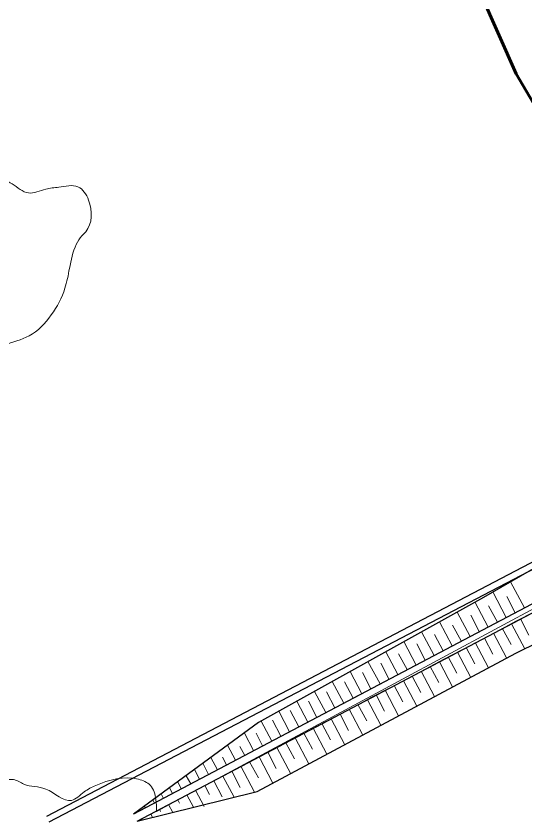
# Model space of a CAD drawing. Extents: x 553962 to 842807, y 8883888 to 9032388.
# Drawn here: x 798711 to 798867.4, y 9019946 to 9020193.7 of the extents above; entities that cross this region are included whole.
import ezdxf

# ---------------------------------------------------------------- set-up
doc = ezdxf.new("R2010")
doc.units = 0
doc.header["$LTSCALE"] = 200
doc.linetypes.add('LONG_DASH_SHORT_DASH', pattern=[9.9, 6, -1.2, 1.5, -1.2])
doc.layers.add('1', color=7, linetype='Continuous', lineweight=13)

msp = doc.modelspace()

# ---------------------------------------------------------------- linework, layer by layer
at = {"layer": '1', "lineweight": 25}
for p, q in [((799146.4, 9020170.4), (798720.3, 9019947.7)), ((799146.4, 9020170.4), (798720.3, 9019947.7)), ((798721.2, 9019946), (799147.3, 9020168.7)), ((798721.2, 9019946), (799147.3, 9020168.7)), ((799160, 9020166.1), (798747.1, 9019948.4)), ((799160, 9020166.1), (798747.1, 9019948.4)), ((798748.2, 9019946.2), (799161.1, 9020164)), ((798748.2, 9019946.2), (799161.1, 9020164))]:
    msp.add_line(p, q, dxfattribs=at)
at = {"layer": '1'}
for p, q in [((799159.9, 9020167.5), (798754.2, 9019949.2)), ((799159.9, 9020167.5), (798754.2, 9019949.2)), ((798867.3, 9020011.8), (798863, 9020019.8)), ((798867.3, 9020011.8), (798863, 9020019.8)), ((798861.7, 9020008.8), (798857.6, 9020016.7)), ((798861.7, 9020008.8), (798857.6, 9020016.7)), ((798864.5, 9020010.3), (798861.9, 9020015.3)), ((798864.5, 9020010.3), (798861.9, 9020015.3)), ((798856.2, 9020005.9), (798852.1, 9020013.6)), ((798856.2, 9020005.9), (798852.1, 9020013.6)), ((798859, 9020007.4), (798856.3, 9020012.4)), ((798859, 9020007.4), (798856.3, 9020012.4)), ((798871.4, 9020014), (798865.9, 9020011)), ((798871.4, 9020014), (798865.9, 9020011)), ((798850.6, 9020003), (798846.6, 9020010.5)), ((798850.6, 9020003), (798846.6, 9020010.5)), ((798853.4, 9020004.5), (798850.8, 9020009.5)), ((798853.4, 9020004.5), (798850.8, 9020009.5)), ((798865.9, 9020011), (798860.3, 9020008.1)), ((798865.9, 9020011), (798860.3, 9020008.1)), ((798864.7, 9020007.7), (798870.3, 9020010.6)), ((798864.7, 9020007.7), (798870.3, 9020010.6)), ((798845.1, 9020000.1), (798841.2, 9020007.5)), ((798845.1, 9020000.1), (798841.2, 9020007.5)), ((798860.3, 9020008.1), (798854.8, 9020005.2)), ((798860.3, 9020008.1), (798854.8, 9020005.2)), ((798859.2, 9020004.7), (798864.7, 9020007.7)), ((798859.2, 9020004.7), (798864.7, 9020007.7)), ((798866.1, 9020008.4), (798868.7, 9020003.4)), ((798866.1, 9020008.4), (798868.7, 9020003.4)), ((798847.9, 9020001.6), (798845.2, 9020006.5)), ((798847.9, 9020001.6), (798845.2, 9020006.5)), ((798854.8, 9020005.2), (798849.2, 9020002.3)), ((798854.8, 9020005.2), (798849.2, 9020002.3)), ((798853.6, 9020001.8), (798859.2, 9020004.7)), ((798853.6, 9020001.8), (798859.2, 9020004.7)), ((798860.5, 9020005.5), (798863.2, 9020000.5)), ((798860.5, 9020005.5), (798863.2, 9020000.5)), ((798863.3, 9020006.9), (798867.4, 9019999.2)), ((798863.3, 9020006.9), (798867.4, 9019999.2)), ((798839.5, 9019997.1), (798835.7, 9020004.4)), ((798839.5, 9019997.1), (798835.7, 9020004.4)), ((798842.3, 9019998.6), (798839.7, 9020003.6)), ((798842.3, 9019998.6), (798839.7, 9020003.6)), ((798849.2, 9020002.2), (798843.7, 9019999.3)), ((798849.2, 9020002.2), (798843.7, 9019999.3)), ((798855, 9020002.5), (798857.6, 9019997.6)), ((798855, 9020002.5), (798857.6, 9019997.6)), ((798857.8, 9020004), (798861.8, 9019996.4)), ((798857.8, 9020004), (798861.8, 9019996.4)), ((798834, 9019994.2), (798830.2, 9020001.4)), ((798834, 9019994.2), (798830.2, 9020001.4)), ((798836.8, 9019995.7), (798834.2, 9020000.7)), ((798836.8, 9019995.7), (798834.2, 9020000.7)), ((798848.1, 9019998.9), (798853.6, 9020001.8)), ((798848.1, 9019998.9), (798853.6, 9020001.8)), ((798849.4, 9019999.6), (798852.1, 9019994.6)), ((798849.4, 9019999.6), (798852.1, 9019994.6)), ((798852.2, 9020001.1), (798856.3, 9019993.4)), ((798852.2, 9020001.1), (798856.3, 9019993.4)), ((798828.4, 9019991.3), (798824.7, 9019998.3)), ((798828.4, 9019991.3), (798824.7, 9019998.3)), ((798831.2, 9019992.8), (798828.6, 9019997.7)), ((798831.2, 9019992.8), (798828.6, 9019997.7)), ((798843.7, 9019999.3), (798838.1, 9019996.4)), ((798843.7, 9019999.3), (798838.1, 9019996.4)), ((798842.5, 9019996), (798848.1, 9019998.9)), ((798842.5, 9019996), (798848.1, 9019998.9)), ((798846.7, 9019998.2), (798850.8, 9019990.4)), ((798846.7, 9019998.2), (798850.8, 9019990.4)), ((798822.9, 9019988.4), (798819.2, 9019995.3)), ((798822.9, 9019988.4), (798819.2, 9019995.3)), ((798825.7, 9019989.8), (798823.1, 9019994.8)), ((798825.7, 9019989.8), (798823.1, 9019994.8)), ((798838.1, 9019996.4), (798832.6, 9019993.5)), ((798838.1, 9019996.4), (798832.6, 9019993.5)), ((798837, 9019993), (798842.5, 9019996)), ((798837, 9019993), (798842.5, 9019996)), ((798841.2, 9019995.2), (798845.2, 9019987.5)), ((798841.2, 9019995.2), (798845.2, 9019987.5)), ((798843.9, 9019996.7), (798846.5, 9019991.7)), ((798843.9, 9019996.7), (798846.5, 9019991.7)), ((798817.3, 9019985.4), (798813.7, 9019992.2)), ((798817.3, 9019985.4), (798813.7, 9019992.2)), ((798832.6, 9019993.5), (798827, 9019990.6)), ((798832.6, 9019993.5), (798827, 9019990.6)), ((798831.4, 9019990.1), (798837, 9019993)), ((798831.4, 9019990.1), (798837, 9019993)), ((798835.6, 9019992.3), (798839.7, 9019984.5)), ((798835.6, 9019992.3), (798839.7, 9019984.5)), ((798838.3, 9019993.8), (798841, 9019988.8)), ((798838.3, 9019993.8), (798841, 9019988.8)), ((798820.1, 9019986.9), (798817.5, 9019991.9)), ((798820.1, 9019986.9), (798817.5, 9019991.9)), ((798827, 9019990.6), (798821.5, 9019987.6)), ((798827, 9019990.6), (798821.5, 9019987.6)), ((798825.9, 9019987.2), (798831.4, 9019990.1)), ((798825.9, 9019987.2), (798831.4, 9019990.1)), ((798832.8, 9019990.8), (798835.4, 9019985.8)), ((798832.8, 9019990.8), (798835.4, 9019985.8)), ((798811.8, 9019982.5), (798808.2, 9019989.2)), ((798811.8, 9019982.5), (798808.2, 9019989.2)), ((798814.6, 9019984), (798812, 9019989)), ((798814.6, 9019984), (798812, 9019989)), ((798821.5, 9019987.6), (798815.9, 9019984.7)), ((798821.5, 9019987.6), (798815.9, 9019984.7)), ((798820.3, 9019984.3), (798825.9, 9019987.2)), ((798820.3, 9019984.3), (798825.9, 9019987.2)), ((798827.2, 9019987.9), (798829.9, 9019982.9)), ((798827.2, 9019987.9), (798829.9, 9019982.9)), ((798830.1, 9019989.4), (798834.2, 9019981.6)), ((798830.1, 9019989.4), (798834.2, 9019981.6)), ((798806.2, 9019979.6), (798802.8, 9019986.1)), ((798806.2, 9019979.6), (798802.8, 9019986.1)), ((798809, 9019981.1), (798806.4, 9019986)), ((798809, 9019981.1), (798806.4, 9019986)), ((798815.9, 9019984.7), (798810.4, 9019981.8)), ((798815.9, 9019984.7), (798810.4, 9019981.8)), ((798821.7, 9019985), (798824.3, 9019980)), ((798821.7, 9019985), (798824.3, 9019980)), ((798824.5, 9019986.5), (798828.6, 9019978.6)), ((798824.5, 9019986.5), (798828.6, 9019978.6)), ((798800.7, 9019976.7), (798797.3, 9019983.1)), ((798800.7, 9019976.7), (798797.3, 9019983.1)), ((798803.5, 9019978.1), (798800.9, 9019983.1)), ((798803.5, 9019978.1), (798800.9, 9019983.1)), ((798814.8, 9019981.3), (798820.3, 9019984.3)), ((798814.8, 9019981.3), (798820.3, 9019984.3)), ((798819, 9019983.5), (798823.1, 9019975.7)), ((798819, 9019983.5), (798823.1, 9019975.7)), ((798795.1, 9019973.7), (798791.8, 9019980)), ((798795.1, 9019973.7), (798791.8, 9019980)), ((798797.9, 9019975.2), (798795.3, 9019980.2)), ((798797.9, 9019975.2), (798795.3, 9019980.2)), ((798810.4, 9019981.8), (798804.8, 9019978.8)), ((798810.4, 9019981.8), (798804.8, 9019978.8)), ((798809.2, 9019978.4), (798814.8, 9019981.3)), ((798809.2, 9019978.4), (798814.8, 9019981.3)), ((798813.4, 9019980.6), (798817.6, 9019972.7)), ((798813.4, 9019980.6), (798817.6, 9019972.7)), ((798816.1, 9019982.1), (798818.8, 9019977.1)), ((798816.1, 9019982.1), (798818.8, 9019977.1)), ((798792.4, 9019972.3), (798789.8, 9019977.3)), ((798792.4, 9019972.3), (798789.8, 9019977.3)), ((798804.8, 9019978.8), (798799.3, 9019975.9)), ((798804.8, 9019978.8), (798799.3, 9019975.9)), ((798803.7, 9019975.5), (798809.2, 9019978.4)), ((798803.7, 9019975.5), (798809.2, 9019978.4)), ((798807.9, 9019977.7), (798812.1, 9019969.7)), ((798807.9, 9019977.7), (798812.1, 9019969.7)), ((798810.6, 9019979.1), (798813.2, 9019974.1)), ((798810.6, 9019979.1), (798813.2, 9019974.1)), ((798789.6, 9019970.8), (798786.3, 9019977)), ((798789.6, 9019970.8), (798786.3, 9019977)), ((798799.3, 9019975.9), (798793.7, 9019973)), ((798799.3, 9019975.9), (798793.7, 9019973)), ((798798.1, 9019972.6), (798803.7, 9019975.5)), ((798798.1, 9019972.6), (798803.7, 9019975.5)), ((798802.3, 9019974.8), (798806.5, 9019966.8)), ((798802.3, 9019974.8), (798806.5, 9019966.8)), ((798805, 9019976.2), (798807.7, 9019971.2)), ((798805, 9019976.2), (798807.7, 9019971.2)), ((798784, 9019967.9), (798781.2, 9019973.3)), ((798784, 9019967.9), (798781.2, 9019973.3)), ((798786.8, 9019969.4), (798784.8, 9019973.3)), ((798786.8, 9019969.4), (798784.8, 9019973.3)), ((798793.7, 9019973), (798788.2, 9019970.1)), ((798793.7, 9019973), (798788.2, 9019970.1)), ((798792.6, 9019969.6), (798798.1, 9019972.6)), ((798792.6, 9019969.6), (798798.1, 9019972.6)), ((798799.5, 9019973.3), (798802.1, 9019968.3)), ((798799.5, 9019973.3), (798802.1, 9019968.3)), ((798788.2, 9019970.1), (798782.6, 9019967.1)), ((798788.2, 9019970.1), (798782.6, 9019967.1)), ((798793.9, 9019970.3), (798796.6, 9019965.4)), ((798793.9, 9019970.3), (798796.6, 9019965.4)), ((798796.8, 9019971.8), (798801, 9019963.8)), ((798796.8, 9019971.8), (798801, 9019963.8)), ((798778.5, 9019965), (798776, 9019969.6)), ((798778.5, 9019965), (798776, 9019969.6)), ((798781.3, 9019966.4), (798779.8, 9019969.2)), ((798781.3, 9019966.4), (798779.8, 9019969.2)), ((798787.1, 9019966.7), (798792.6, 9019969.6)), ((798787.1, 9019966.7), (798792.6, 9019969.6)), ((798788.4, 9019967.4), (798791, 9019962.4)), ((798788.4, 9019967.4), (798791, 9019962.4)), ((798791.2, 9019968.9), (798795.5, 9019960.8)), ((798791.2, 9019968.9), (798795.5, 9019960.8)), ((798772.9, 9019962), (798770.9, 9019965.8)), ((798772.9, 9019962), (798770.9, 9019965.8)), ((798775.7, 9019963.5), (798774.5, 9019965.9)), ((798775.7, 9019963.5), (798774.5, 9019965.9)), ((798782.6, 9019967.1), (798777.1, 9019964.2)), ((798782.6, 9019967.1), (798777.1, 9019964.2)), ((798781.5, 9019963.8), (798787.1, 9019966.7)), ((798781.5, 9019963.8), (798787.1, 9019966.7)), ((798785.7, 9019966), (798789.9, 9019957.9)), ((798785.7, 9019966), (798789.9, 9019957.9)), ((798770.2, 9019960.6), (798768.4, 9019964)), ((798770.2, 9019960.6), (798768.4, 9019964)), ((798777.1, 9019964.2), (798771.5, 9019961.3)), ((798777.1, 9019964.2), (798771.5, 9019961.3)), ((798776, 9019960.8), (798781.5, 9019963.8)), ((798776, 9019960.8), (798781.5, 9019963.8)), ((798780.1, 9019963.1), (798784.3, 9019955.1)), ((798780.1, 9019963.1), (798784.3, 9019955.1)), ((798782.8, 9019964.5), (798785.5, 9019959.5)), ((798782.8, 9019964.5), (798785.5, 9019959.5)), ((798764.7, 9019957.7), (798763.3, 9019960.2)), ((798764.7, 9019957.7), (798763.3, 9019960.2)), ((798767.4, 9019959.1), (798765.8, 9019962.1)), ((798767.4, 9019959.1), (798765.8, 9019962.1)), ((798771.5, 9019961.3), (798766, 9019958.4)), ((798771.5, 9019961.3), (798766, 9019958.4)), ((798770.4, 9019957.9), (798776, 9019960.8)), ((798770.4, 9019957.9), (798776, 9019960.8)), ((798774.6, 9019960.1), (798778, 9019953.6)), ((798774.6, 9019960.1), (798778, 9019953.6)), ((798777.3, 9019961.6), (798779.9, 9019956.6)), ((798777.3, 9019961.6), (798779.9, 9019956.6)), ((798761.8, 9019956.2), (798760.7, 9019958.3)), ((798761.8, 9019956.2), (798760.7, 9019958.3)), ((798764.8, 9019955), (798770.4, 9019957.9)), ((798764.8, 9019955), (798770.4, 9019957.9)), ((798771.8, 9019958.6), (798774.4, 9019953.7)), ((798771.8, 9019958.6), (798774.4, 9019953.7)), ((798759.1, 9019954.7), (798758.2, 9019956.5)), ((798759.1, 9019954.7), (798758.2, 9019956.5)), ((798759.3, 9019952.1), (798764.8, 9019955)), ((798759.3, 9019952.1), (798764.8, 9019955)), ((798766.2, 9019955.7), (798768.8, 9019950.7)), ((798766.2, 9019955.7), (798768.8, 9019950.7)), ((798769, 9019957.2), (798770.5, 9019954.4)), ((798769, 9019957.2), (798770.5, 9019954.4)), ((798753.6, 9019951.8), (798753, 9019952.8)), ((798753.6, 9019951.8), (798753, 9019952.8)), ((798756.3, 9019953.2), (798755.6, 9019954.6)), ((798756.3, 9019953.2), (798755.6, 9019954.6)), ((798760.7, 9019952.8), (798761.2, 9019951.8)), ((798760.7, 9019952.8), (798761.2, 9019951.8)), ((798763.5, 9019954.3), (798765.5, 9019950.5)), ((798763.5, 9019954.3), (798765.5, 9019950.5)), ((798750.7, 9019950.3), (798750.5, 9019950.9)), ((798750.7, 9019950.3), (798750.5, 9019950.9)), ((798757.9, 9019951.3), (798759.2, 9019948.9)), ((798757.9, 9019951.3), (798759.2, 9019948.9)), ((798748, 9019948.9), (798747.9, 9019949)), ((798748, 9019948.9), (798747.9, 9019949)), ((798752.4, 9019948.4), (798752.9, 9019947.4)), ((798752.4, 9019948.4), (798752.9, 9019947.4)), ((798755.1, 9019949.9), (798755.4, 9019949.2)), ((798755.1, 9019949.9), (798755.4, 9019949.2)), ((798749.6, 9019946.9), (798749.7, 9019946.6)), ((798749.6, 9019946.9), (798749.7, 9019946.6))]:
    msp.add_line(p, q, dxfattribs=at)
at = {"layer": '1', "linetype": 'LONG_DASH_SHORT_DASH', "lineweight": 60}
msp.add_lwpolyline([(798825.4, 9020369.2), (798825, 9020335.4), (798828.2, 9020301.7), (798839, 9020242.1), (798851.6, 9020205.7), (798864.8, 9020175.9), (798887.7, 9020136.8), (798905, 9020114.5)], dxfattribs=at)
at = {"layer": '1', "lineweight": 25}
for points in [[(799160, 9020166.1), (799079.3, 9020130.7), (798982.9, 9020086.5), (798951.7, 9020070.2), (798938.1, 9020063.9), (798894.2, 9020037.7), (798854.7, 9020015), (798785.5, 9019976.5), (798747.1, 9019948.4)], [(799160, 9020166.1), (799079.3, 9020130.7), (798982.9, 9020086.5), (798951.7, 9020070.2), (798938.1, 9020063.9), (798894.2, 9020037.7), (798854.7, 9020015), (798785.5, 9019976.5), (798747.1, 9019948.4)], [(798748.2, 9019946.2), (798785.1, 9019955.3), (798864.7, 9019997.9), (798937.9, 9020033.9), (799013.4, 9020075.3), (799085.6, 9020116.6), (799161.1, 9020164)], [(798748.2, 9019946.2), (798785.1, 9019955.3), (798864.7, 9019997.9), (798937.9, 9020033.9), (799013.4, 9020075.3), (799085.6, 9020116.6), (799161.1, 9020164)]]:
    msp.add_lwpolyline(points, dxfattribs=at)
at = {"layer": '1'}
for points in [[(798766, 9019958.4), (798760.4, 9019955.4), (798754.9, 9019952.5), (798749.3, 9019949.6)], [(798766, 9019958.4), (798760.4, 9019955.4), (798754.9, 9019952.5), (798749.3, 9019949.6)], [(798748.2, 9019946.2), (798753.8, 9019949.2), (798759.3, 9019952.1)], [(798748.2, 9019946.2), (798753.8, 9019949.2), (798759.3, 9019952.1)]]:
    msp.add_lwpolyline(points, dxfattribs=at)
msp.add_spline([(798754.2, 9019949.2), (798754, 9019952.9), (798752.3, 9019957.2), (798748.6, 9019959.1), (798735.5, 9019957.2), (798731.9, 9019955.2), (798728, 9019952.6), (798720.1, 9019956.1), (798713.4, 9019957.6), (798710.2, 9019959), (798704.3, 9019958.8), (798702, 9019961.7), (798698.3, 9019963.5), (798693.9, 9019962.6), (798688.2, 9019968.8), (798678.3, 9019976.6), (798672.3, 9019980.6), (798669.9, 9019985.8), (798664.5, 9019990.1), (798665.3, 9020000.3), (798671.5, 9020004.7), (798673, 9020008), (798672.9, 9020013.3), (798673, 9020013.7), (798671.4, 9020018.3), (798666.1, 9020022.8), (798659.2, 9020021.4), (798655, 9020021.7), (798653.7, 9020022.7), (798650.5, 9020024.4), (798643.2, 9020025.5), (798635.5, 9020027.5), (798626.3, 9020029.6), (798617.8, 9020031.7), (798608.6, 9020032), (798602.3, 9020032.2), (798598.1, 9020037.2), (798597.1, 9020039.6), (798601.1, 9020044.1), (798606.3, 9020044.7), (798605.5, 9020049.6), (798602.3, 9020053.8), (798601.9, 9020057.2), (798609, 9020059.9), (798617.7, 9020056.5), (798629.2, 9020053.6), (798635.6, 9020054), (798641.3, 9020058), (798642.8, 9020065.5), (798641.6, 9020070), (798642.5, 9020074.3), (798649.4, 9020073.2), (798655, 9020073.6), (798658.6, 9020074.8), (798664.1, 9020075.4), (798664.9, 9020075.4), (798668.4, 9020075.5), (798671.3, 9020074.6), (798676.5, 9020072.4), (798682.9, 9020071.5), (798688.6, 9020078), (798694.9, 9020084.4), (798702.4, 9020089.7), (798707.4, 9020092.5), (798715, 9020095.4), (798721.8, 9020101.8), (798726, 9020110), (798727.4, 9020116.1), (798729.5, 9020123.5), (798731.2, 9020126.1), (798732.4, 9020127.4), (798733.3, 9020137.1), (798730, 9020141.2), (798724.1, 9020141.1), (798720.1, 9020140.5), (798714.8, 9020139.3), (798709.8, 9020142.1), (798704.5, 9020144.4), (798700.7, 9020146.5), (798687.5, 9020158.2), (798683.6, 9020161.7), (798674.8, 9020167.2), (798665.2, 9020170.2), (798655.9, 9020173.3), (798651.6, 9020174.9), (798642, 9020175.3), (798637.7, 9020177.1), (798631.2, 9020182.1), (798626, 9020186.8), (798616.9, 9020190), (798608.5, 9020192)], degree=3, dxfattribs=at)
msp.add_spline([(798754.2, 9019949.2), (798754, 9019952.9), (798752.3, 9019957.2), (798748.6, 9019959.1), (798735.5, 9019957.2), (798731.9, 9019955.2), (798728, 9019952.6), (798720.1, 9019956.1), (798713.4, 9019957.6), (798710.2, 9019959), (798704.3, 9019958.8), (798702, 9019961.7), (798698.3, 9019963.5), (798693.9, 9019962.6), (798688.2, 9019968.8), (798678.3, 9019976.6), (798672.3, 9019980.6), (798669.9, 9019985.8), (798664.5, 9019990.1), (798665.3, 9020000.3), (798671.5, 9020004.7), (798673, 9020008), (798672.9, 9020013.3), (798673, 9020013.7), (798671.4, 9020018.3), (798666.1, 9020022.8), (798659.2, 9020021.4), (798655, 9020021.7), (798653.7, 9020022.7), (798650.5, 9020024.4), (798643.2, 9020025.5), (798635.5, 9020027.5), (798626.3, 9020029.6), (798617.8, 9020031.7), (798608.6, 9020032), (798602.3, 9020032.2), (798598.1, 9020037.2), (798597.1, 9020039.6), (798601.1, 9020044.1), (798606.3, 9020044.7), (798605.5, 9020049.6), (798602.3, 9020053.8), (798601.9, 9020057.2), (798609, 9020059.9), (798617.7, 9020056.5), (798629.2, 9020053.6), (798635.6, 9020054), (798641.3, 9020058), (798642.8, 9020065.5), (798641.6, 9020070), (798642.5, 9020074.3), (798649.4, 9020073.2), (798655, 9020073.6), (798658.6, 9020074.8), (798664.1, 9020075.4), (798664.9, 9020075.4), (798668.4, 9020075.5), (798671.3, 9020074.6), (798676.5, 9020072.4), (798682.9, 9020071.5), (798688.6, 9020078), (798694.9, 9020084.4), (798702.4, 9020089.7), (798707.4, 9020092.5), (798715, 9020095.4), (798721.8, 9020101.8), (798726, 9020110), (798727.4, 9020116.1), (798729.5, 9020123.5), (798731.2, 9020126.1), (798732.4, 9020127.4), (798733.3, 9020137.1), (798730, 9020141.2), (798724.1, 9020141.1), (798720.1, 9020140.5), (798714.8, 9020139.3), (798709.8, 9020142.1), (798704.5, 9020144.4), (798700.7, 9020146.5), (798687.5, 9020158.2), (798683.6, 9020161.7), (798674.8, 9020167.2), (798665.2, 9020170.2), (798655.9, 9020173.3), (798651.6, 9020174.9), (798642, 9020175.3), (798637.7, 9020177.1), (798631.2, 9020182.1), (798626, 9020186.8), (798616.9, 9020190), (798608.5, 9020192)], degree=3, dxfattribs=at)
msp.add_spline([(798754.2, 9019949.2), (798754, 9019952.9), (798752.3, 9019957.2), (798748.6, 9019959.1), (798735.5, 9019957.2), (798731.9, 9019955.2), (798728, 9019952.6), (798720.1, 9019956.1), (798713.4, 9019957.6), (798710.2, 9019959), (798704.3, 9019958.8), (798702, 9019961.7), (798698.3, 9019963.5), (798693.9, 9019962.6), (798688.2, 9019968.8), (798678.3, 9019976.6), (798672.3, 9019980.6), (798669.9, 9019985.8), (798664.5, 9019990.1), (798665.3, 9020000.3), (798671.5, 9020004.7), (798673, 9020008), (798672.9, 9020013.3), (798673, 9020013.7), (798671.4, 9020018.3), (798666.1, 9020022.8), (798659.2, 9020021.4), (798655, 9020021.7), (798653.7, 9020022.7), (798650.5, 9020024.4), (798643.2, 9020025.5), (798635.5, 9020027.5), (798626.3, 9020029.6), (798617.8, 9020031.7), (798608.6, 9020032), (798602.3, 9020032.2), (798598.1, 9020037.2), (798597.1, 9020039.6), (798601.1, 9020044.1), (798606.3, 9020044.7), (798605.5, 9020049.6), (798602.3, 9020053.8), (798601.9, 9020057.2), (798609, 9020059.9), (798617.7, 9020056.5), (798629.2, 9020053.6), (798635.6, 9020054), (798641.3, 9020058), (798642.8, 9020065.5), (798641.6, 9020070), (798642.5, 9020074.3), (798649.4, 9020073.2), (798655, 9020073.6), (798658.6, 9020074.8), (798664.1, 9020075.4), (798664.9, 9020075.4), (798668.4, 9020075.5), (798671.3, 9020074.6), (798676.5, 9020072.4), (798682.9, 9020071.5), (798688.6, 9020078), (798694.9, 9020084.4), (798702.4, 9020089.7), (798707.4, 9020092.5), (798715, 9020095.4), (798721.8, 9020101.8), (798726, 9020110), (798727.4, 9020116.1), (798729.5, 9020123.5), (798731.2, 9020126.1), (798732.4, 9020127.4), (798733.3, 9020137.1), (798730, 9020141.2), (798724.1, 9020141.1), (798720.1, 9020140.5), (798714.8, 9020139.3), (798709.8, 9020142.1), (798704.5, 9020144.4), (798700.7, 9020146.5), (798687.5, 9020158.2), (798683.6, 9020161.7), (798674.8, 9020167.2), (798665.2, 9020170.2), (798655.9, 9020173.3), (798651.6, 9020174.9), (798642, 9020175.3), (798637.7, 9020177.1), (798631.2, 9020182.1), (798626, 9020186.8), (798616.9, 9020190), (798608.5, 9020192)], degree=3, dxfattribs=at)
msp.add_spline([(798754.2, 9019949.2), (798754, 9019952.9), (798752.3, 9019957.2), (798748.6, 9019959.1), (798735.5, 9019957.2), (798731.9, 9019955.2), (798728, 9019952.6), (798720.1, 9019956.1), (798713.4, 9019957.6), (798710.2, 9019959), (798704.3, 9019958.8), (798702, 9019961.7), (798698.3, 9019963.5), (798693.9, 9019962.6), (798688.2, 9019968.8), (798678.3, 9019976.6), (798672.3, 9019980.6), (798669.9, 9019985.8), (798664.5, 9019990.1), (798665.3, 9020000.3), (798671.5, 9020004.7), (798673, 9020008), (798672.9, 9020013.3), (798673, 9020013.7), (798671.4, 9020018.3), (798666.1, 9020022.8), (798659.2, 9020021.4), (798655, 9020021.7), (798653.7, 9020022.7), (798650.5, 9020024.4), (798643.2, 9020025.5), (798635.5, 9020027.5), (798626.3, 9020029.6), (798617.8, 9020031.7), (798608.6, 9020032), (798602.3, 9020032.2), (798598.1, 9020037.2), (798597.1, 9020039.6), (798601.1, 9020044.1), (798606.3, 9020044.7), (798605.5, 9020049.6), (798602.3, 9020053.8), (798601.9, 9020057.2), (798609, 9020059.9), (798617.7, 9020056.5), (798629.2, 9020053.6), (798635.6, 9020054), (798641.3, 9020058), (798642.8, 9020065.5), (798641.6, 9020070), (798642.5, 9020074.3), (798649.4, 9020073.2), (798655, 9020073.6), (798658.6, 9020074.8), (798664.1, 9020075.4), (798664.9, 9020075.4), (798668.4, 9020075.5), (798671.3, 9020074.6), (798676.5, 9020072.4), (798682.9, 9020071.5), (798688.6, 9020078), (798694.9, 9020084.4), (798702.4, 9020089.7), (798707.4, 9020092.5), (798715, 9020095.4), (798721.8, 9020101.8), (798726, 9020110), (798727.4, 9020116.1), (798729.5, 9020123.5), (798731.2, 9020126.1), (798732.4, 9020127.4), (798733.3, 9020137.1), (798730, 9020141.2), (798724.1, 9020141.1), (798720.1, 9020140.5), (798714.8, 9020139.3), (798709.8, 9020142.1), (798704.5, 9020144.4), (798700.7, 9020146.5), (798687.5, 9020158.2), (798683.6, 9020161.7), (798674.8, 9020167.2), (798665.2, 9020170.2), (798655.9, 9020173.3), (798651.6, 9020174.9), (798642, 9020175.3), (798637.7, 9020177.1), (798631.2, 9020182.1), (798626, 9020186.8), (798616.9, 9020190), (798608.5, 9020192)], degree=3, dxfattribs=at)

doc.saveas('drawing.dxf')
